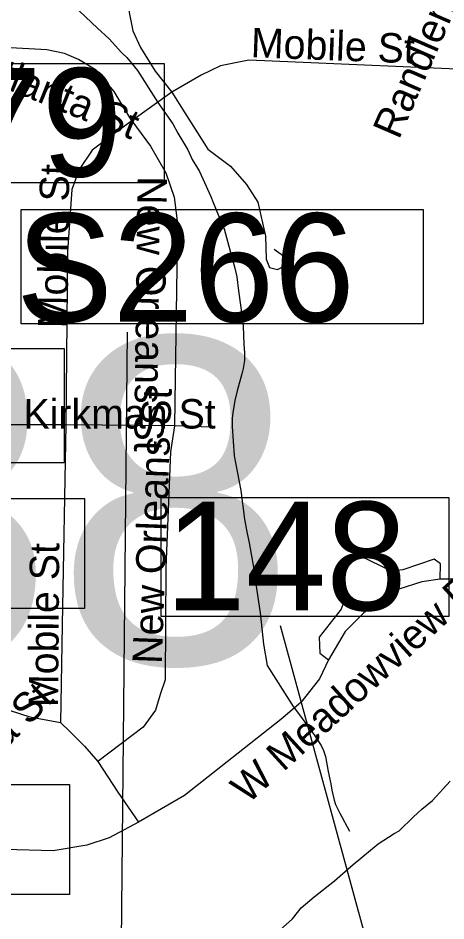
# Model space of a CAD drawing. Extents: x 1662474 to 1856135, y 779280 to 917889.
# Drawn here: x 1761805 to 1763187, y 833119 to 836033 of the extents above; entities that cross this region are included whole.
import ezdxf

# ---------------------------------------------------------------- set-up
doc = ezdxf.new("R2010")
doc.units = 0
for name, color, linetype in [('Exist Hydrographic Creek Single Shore', 7, 'Continuous'), ('Exist Hydrographic Misc Water Feature', 7, 'Continuous'), ('Exist Road Non-System Structure Non-Sys Other Number Label', 7, 'Continuous'), ('Exist Road Non-System Type 51', 7, 'Continuous'), ('Exist Road Non-System Type 51 Label', 7, 'Continuous'), ('Exist Road Primary Interstate Structure Cantilever Sign Number Label', 7, 'Continuous'), ('Exist Road Primary Interstate Structure Ovrhead Sign CELL', 7, 'Continuous'), ('Exist Road Primary US Structure Standard Bridge Number Label', 7, 'Continuous'), ('Exist Road Secondary Structure Standard Bridge Number Label', 7, 'Continuous'), ('Exist Road Secondary Type 51 Label', 7, 'Continuous')]:
    doc.layers.add(name, color=color, linetype=linetype)

msp = doc.modelspace()

# ---------------------------------------------------------------- linework, layer by layer
at = {"layer": 'Exist Hydrographic Creek Single Shore'}
msp.add_lwpolyline([(1762552.4, 833001.7), (1762691.8, 833125.3), (1762720, 833160.8), (1762761.8, 833197), (1762827.4, 833248.7), (1762887.8, 833300.9), (1762968.4, 833368.1), (1763020.2, 833400.9), (1763036.6, 833409.8), (1763082.5, 833455), (1763109.2, 833479.1), (1763143.4, 833508), (1763200.6, 833570.2)], dxfattribs=at)
at = {"layer": 'Exist Hydrographic Misc Water Feature'}
for points in [[(1761971.5, 836094.9), (1761983.4, 836074.9), (1762062, 836000.5), (1762099.9, 835965.8), (1762139.5, 835921.9), (1762156.8, 835905.8), (1762171.9, 835887.2), (1762191.6, 835863.1), (1762256.8, 835760.5), (1762305.3, 835691.1), (1762321.4, 835661.2), (1762353.3, 835607.9), (1762367.8, 835576.6), (1762384.4, 835548.4), (1762390.8, 835537.6), (1762402.3, 835513.6), (1762427.8, 835457.2), (1762435.7, 835437.5), (1762453, 835396), (1762470.5, 835353), (1762490.4, 835280.1), (1762505.3, 835225.5)], [(1762505.3, 835225.5), (1762511.9, 835197.3), (1762516.9, 835152.6), (1762523.5, 835106.3), (1762528.5, 835074.8), (1762531.8, 835038.4), (1762534.4, 834980), (1762536.3, 834952), (1762536.3, 834942), (1762536.1, 834928), (1762531.9, 834902.1), (1762527.6, 834884.1), (1762513.3, 834830.2), (1762504.9, 834798.3), (1762498.7, 834758.2), (1762496.7, 834740.3), (1762496.3, 834714.2), (1762503.7, 834620.2), (1762524.3, 834507.9), (1762537.1, 834415.5), (1762543.9, 834375.1), (1762551.3, 834339.7), (1762567, 834254.5), (1762575.9, 834191.8), (1762587.1, 834113.3), (1762598.4, 834012.4), (1762609.6, 833942.9), (1762694.2, 833810.9), (1762710.5, 833788.2), (1762738.4, 833752)], [(1762738.4, 833752), (1762752.4, 833733.9), (1762768.2, 833709.8), (1762784, 833685.6), (1762792, 833669.5), (1762797.7, 833649.5), (1762807.3, 833601.4), (1762814.9, 833561.3), (1762818.8, 833541.3), (1762826.4, 833509.2), (1762830.3, 833495.2), (1762844.2, 833467.1), (1762875.8, 833408.8)]]:
    msp.add_lwpolyline(points, dxfattribs=at)
at = {"layer": 'Exist Road Non-System Type 51'}
for p, q in [((1762302.1, 835793.5), (1762173.1, 835701.4)), ((1761959.4, 834720.2), (1761659.4, 834720.2)), ((1762310.1, 834716.6), (1761959.4, 834720.2)), ((1762425.9, 834712.4), (1762310.1, 834716.6))]:
    msp.add_line(p, q, dxfattribs=at)
for points in [[(1762208, 836242), (1762185.4, 836191.7), (1762165.1, 836104.2), (1762164.1, 836051), (1762176.5, 835991.1), (1762201.1, 835937.6), (1762248.4, 835860.9), (1762302.1, 835793.5)], [(1762173.1, 835701.4), (1762115.6, 835795.9), (1762057.4, 835864.9), (1762000.9, 835899.5), (1761954.9, 835918.4), (1761897.8, 835929.7), (1761643.6, 835944.7), (1761593, 835942), (1761550.8, 835927.6), (1761470.4, 835866.8), (1761417.6, 835828.9)], [(1763247.6, 835866.8), (1762701.4, 835890.6), (1762550.5, 835897.2), (1762458.6, 835879.1), (1762396.6, 835848.9), (1762302.1, 835793.5)], [(1762302.1, 835793.5), (1762343.9, 835727.4), (1762417.9, 835609.2), (1762491.1, 835554.4), (1762542.9, 835495.6), (1762579.9, 835438.1), (1762604.5, 835328.4), (1762606.1, 835254.2), (1762617.1, 835228.2), (1762642.9, 835221.6), (1762665.4, 835232.9), (1762663.1, 835264.4), (1762632.6, 835285.6)], [(1762173.1, 835701.4), (1762097.8, 835646.2), (1762045, 835606.1), (1762003.2, 835544.2), (1761978.6, 835479.1), (1761965.1, 835278), (1761959.4, 834720.2)], [(1762173.1, 835701.4), (1762233.6, 835619.5), (1762283, 835532.9), (1762309, 835454.4), (1762320, 835369.6), (1762312.1, 834795.1), (1762310.1, 834716.6)], [(1761959.4, 834720.2), (1761948.1, 834074.6), (1761942.6, 833758.9)], [(1762310.1, 834716.6), (1762297.8, 834632.6), (1762282.2, 834258.6), (1762279.9, 833897.5), (1762264.1, 833849.2), (1762249.4, 833799.6), (1762209, 833744.7), (1762062.9, 833633.4)], [(1763168.9, 834221.4), (1763169.1, 834271.8), (1763148.6, 834286.4), (1763047.6, 834251.8), (1763011.6, 834247.9), (1762911.4, 834296.4), (1762858.4, 834263.9), (1762861, 834158.1), (1762848.9, 834125.5), (1762777.8, 834034.5), (1762779.9, 833982.8), (1762807.9, 833961.8)], [(1763168.9, 834221.4), (1763109.2, 834213.2), (1763035.2, 834189.6), (1762982.2, 834160.4), (1762921.6, 834113.2), (1762862, 834052.6), (1762807.9, 833961.8)], [(1763340.8, 834217.9), (1763268.9, 834222.1), (1763168.9, 834221.4)], [(1762807.9, 833961.8), (1762779.1, 833900.6), (1762718.1, 833823.4), (1762653.9, 833769.1), (1762342.4, 833524.2), (1762194.4, 833437.7)], [(1761725.6, 833837.9), (1761779.6, 833798.5), (1761843.6, 833777.2), (1761942.6, 833758.9)], [(1761942.6, 833758.9), (1761972.9, 833730), (1762020, 833682.5), (1762062.9, 833633.4)], [(1762062.9, 833633.4), (1762127.9, 833534.2), (1762194.4, 833437.7)], [(1762194.4, 833437.7), (1762099.6, 833387.2), (1762027.4, 833363.4), (1761919.2, 833345.5), (1761762.4, 833349.2), (1761685.4, 833338.2), (1761566.5, 833285.4), (1761473.9, 833243.4)]]:
    msp.add_lwpolyline(points, dxfattribs=at)
at = {"layer": 'Exist Road Primary Interstate Structure Cantilever Sign Number Label'}
for points in [[(1760751.7, 834482.3), (1762019.6, 834482.3), (1762019.6, 834127.3), (1760751.7, 834127.3)], [(1760703.9, 833559), (1761971.9, 833559), (1761971.9, 833204), (1760703.9, 833204)]]:
    msp.add_lwpolyline(points, close=True, dxfattribs=at)
at = {"layer": 'Exist Road Primary Interstate Structure Ovrhead Sign CELL'}
msp.add_line((1762129.8, 832017), (1762159, 835018.6), dxfattribs=at)
for points in [[(1761815.3, 835415), (1763113.1, 835415), (1763113.1, 835046.4), (1761815.3, 835046.4)], [(1760656.6, 834966), (1761954.4, 834966), (1761954.4, 834597.3), (1760656.6, 834597.3)]]:
    msp.add_lwpolyline(points, close=True, dxfattribs=at)
at = {"layer": 'Exist Road Primary US Structure Standard Bridge Number Label'}
msp.add_lwpolyline([(1761348.7, 835885.6), (1762277.6, 835885.6), (1762277.6, 835501.5), (1761348.7, 835501.5)], close=True, dxfattribs=at)
at = {"layer": 'Exist Road Secondary Structure Standard Bridge Number Label'}
msp.add_line((1763104.8, 832416.5), (1762652.9, 834071.1), dxfattribs=at)
msp.add_lwpolyline([(1762267.3, 834485.9), (1763196.3, 834485.9), (1763196.3, 834101.8), (1762267.3, 834101.8)], close=True, dxfattribs=at)

# ---------------------------------------------------------------- texts
at = {"layer": 'Exist Road Non-System Structure Non-Sys Other Number Label'}
msp.add_text('J438', height=1049.86, dxfattribs=at).set_placement((1759660.8, 833950.1))
at = {"layer": 'Exist Road Non-System Type 51 Label'}
for s, rotation, p in [('Mobile St', 357.8156, (1762555.8, 835906.5)), ('Atlanta St', 338.0226, (1761660.7, 835846.2)), ('Mobile St', 89.2936, (1761964.6, 835031)), ('New Orleans St', 269.2757, (1762191.3, 835523.2)), ('New Orleans St', 87.9068, (1762269.3, 833947.3)), ('Mobile St', 89.5762, (1761934.6, 833808.7)), ('W Meadowview Rd', 42.3449, (1762547.2, 833493.7)), ('Tampa St', 44.5862, (1761533, 833444.7))]:
    msp.add_text(s, height=95, rotation=rotation, dxfattribs=at).set_placement(p)
msp.add_text('Kirkman St', height=95, dxfattribs=at).set_placement((1761822.6, 834708.1))
at = {"layer": 'Exist Road Primary Interstate Structure Ovrhead Sign CELL'}
msp.add_text('S266', height=350, dxfattribs=at).set_placement((1761799.2, 835052.5))
at = {"layer": 'Exist Road Primary US Structure Standard Bridge Number Label'}
msp.add_text('679', height=350, dxfattribs=at).set_placement((1761361.2, 835521.2))
at = {"layer": 'Exist Road Secondary Structure Standard Bridge Number Label'}
msp.add_text('148', height=350, dxfattribs=at).set_placement((1762279.9, 834121.6))
at = {"layer": 'Exist Road Secondary Type 51 Label'}
msp.add_text('Randleman Rd', height=95, rotation=66.5876, dxfattribs=at).set_placement((1763035.2, 835637.9))

doc.saveas('drawing.dxf')
